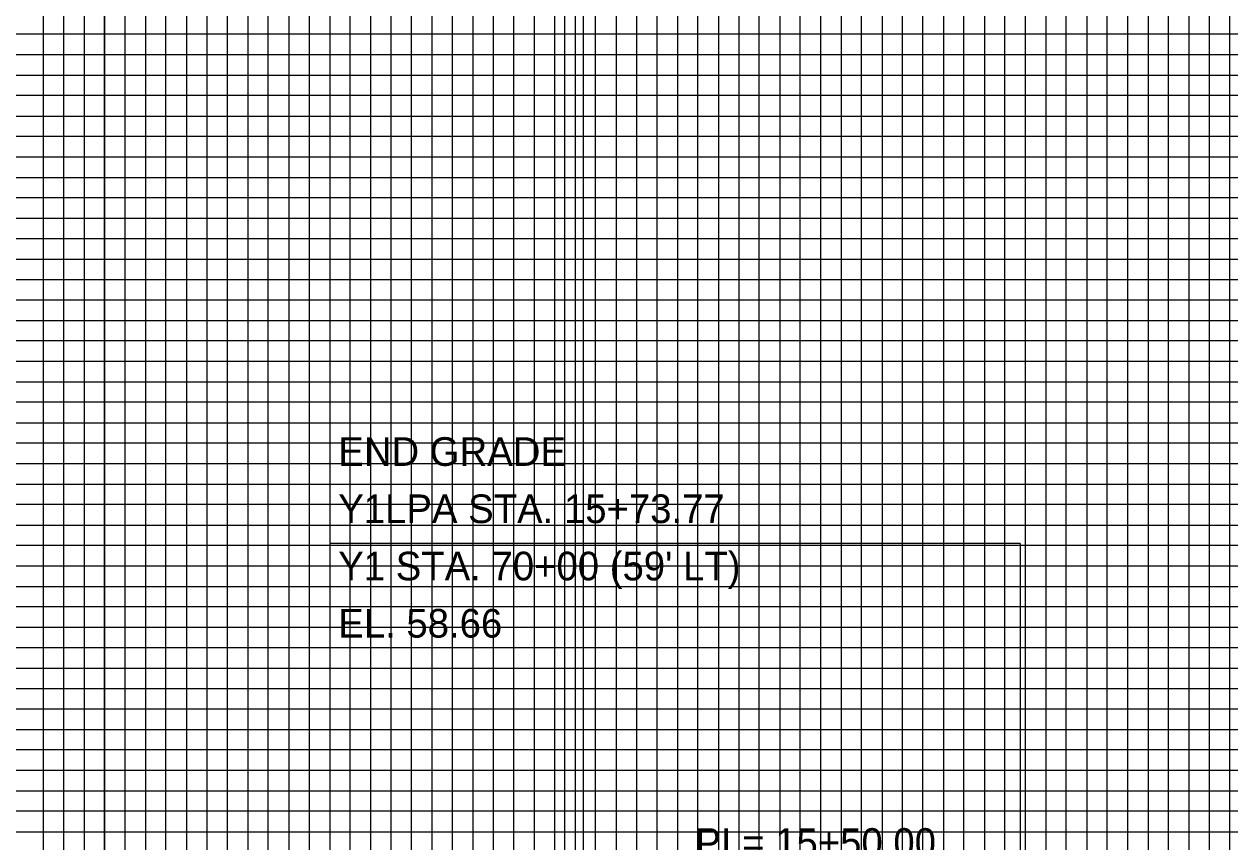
# Model space of a CAD drawing. Extents: x 2345490 to 2445302, y 465165 to 573888.
# Drawn here: x 2412225.7 to 2412520.3, y 518814.9 to 519014.9 of the extents above; entities that cross this region are included whole.
import ezdxf

# ---------------------------------------------------------------- set-up
doc = ezdxf.new("R2010")
doc.units = 0
for name, color, linetype in [('Old_Level_18', 7, 'Continuous'), ('Old_Level_2', 7, 'Continuous'), ('Old_Level_41', 7, 'Continuous'), ('Old_Level_42', 7, 'Continuous'), ('Old_Level_43', 7, 'Continuous'), ('Old_Level_50', 7, 'Continuous'), ('Old_Level_51', 7, 'Continuous')]:
    doc.layers.add(name, color=color, linetype=linetype)

msp = doc.modelspace()

# ---------------------------------------------------------------- linework, layer by layer
at = {"layer": 'Old_Level_18'}
for points in [[(2412345.325, 519507.40475), (2410845.325, 519507.40475), (2410845.325, 518457.40475), (2412345.325, 518457.40475)], [(2413745.325, 519507.40475), (2412245.325, 519507.40475), (2412245.325, 518457.40475), (2413745.325, 518457.40475)]]:
    msp.add_lwpolyline(points, close=True, dxfattribs=at)
at = {"layer": 'Old_Level_2'}
for q in [(2412300.6285, 518887.90475), (2412469.095, 518669.00475)]:
    msp.add_line((2412469.095, 518887.90475), q, dxfattribs=at)
at = {"layer": 'Old_Level_41'}
for points in [[(2412245.325, 519507.40475), (2412295.325, 519507.40475), (2412295.325, 518482.40475), (2412345.325, 518482.40475), (2412345.325, 519507.40475), (2412395.325, 519507.40475), (2412395.325, 518482.40475), (2412445.325, 518482.40475), (2412445.325, 519507.40475), (2412495.325, 519507.40475), (2412495.325, 518482.40475), (2412545.325, 518482.40475), (2412545.325, 519507.40475), (2412595.325, 519507.40475), (2412595.325, 518482.40475), (2412645.325, 518482.40475), (2412645.325, 519507.40475), (2412695.325, 519507.40475), (2412695.325, 518482.40475), (2412745.325, 518482.40475), (2412745.325, 519507.40475), (2412795.325, 519507.40475), (2412795.325, 518482.40475), (2412845.325, 518482.40475)], [(2412320.325, 518482.40475), (2412320.325, 519507.40475), (2412370.325, 519507.40475), (2412370.325, 518482.40475), (2412420.325, 518482.40475), (2412420.325, 519507.40475), (2412470.325, 519507.40475), (2412470.325, 518482.40475), (2412520.325, 518482.40475), (2412520.325, 519507.40475), (2412570.325, 519507.40475), (2412570.325, 518482.40475), (2412620.325, 518482.40475), (2412620.325, 519507.40475), (2412670.325, 519507.40475), (2412670.325, 518482.40475), (2412720.325, 518482.40475), (2412720.325, 519507.40475), (2412770.325, 519507.40475), (2412770.325, 518482.40475), (2412820.325, 518482.40475), (2412820.325, 519507.40475), (2412870.325, 519507.40475)], [(2412270.325, 519369.85475), (2412270.325, 518482.40475)], [(2412345.325, 519007.40475), (2410845.325, 519007.40475), (2410845.325, 518957.40475), (2412345.325, 518957.40475)], [(2413745.325, 519007.40475), (2412245.325, 519007.40475), (2412245.325, 518957.40475), (2413745.325, 518957.40475)], [(2412345.325, 518907.40475), (2410845.325, 518907.40475), (2410845.325, 518857.40475), (2412345.325, 518857.40475)], [(2413745.325, 518907.40475), (2412245.325, 518907.40475), (2412245.325, 518857.40475), (2413745.325, 518857.40475)], [(2412345.325, 518832.40475), (2410845.325, 518832.40475), (2410845.325, 518882.40475), (2412345.325, 518882.40475)], [(2413745.325, 518832.40475), (2412245.325, 518832.40475), (2412245.325, 518882.40475), (2413745.325, 518882.40475)]]:
    msp.add_lwpolyline(points, dxfattribs=at)
at = {"layer": 'Old_Level_42'}
for points in [[(2412195.325, 519369.85475), (2412195.325, 518482.40475), (2412245.325, 518482.40475), (2412245.325, 519369.85475)], [(2412295.325, 519369.85475), (2412295.325, 518482.40475), (2412345.325, 518482.40475)], [(2412345.325, 518932.40475), (2410845.325, 518932.40475), (2410845.325, 518982.40475), (2412345.325, 518982.40475)], [(2413745.325, 518932.40475), (2412245.325, 518932.40475), (2412245.325, 518982.40475), (2413745.325, 518982.40475)]]:
    msp.add_lwpolyline(points, dxfattribs=at)
at = {"layer": 'Old_Level_43'}
for points in [[(2412300.325, 519507.40475), (2412300.325, 518482.40475), (2412305.325, 518482.40475), (2412305.325, 519507.40475)], [(2412310.325, 519507.40475), (2412310.325, 518482.40475), (2412315.325, 518482.40475), (2412315.325, 519507.40475)], [(2412325.325, 519507.40475), (2412325.325, 518482.40475), (2412330.325, 518482.40475), (2412330.325, 519507.40475)], [(2412335.325, 519507.40475), (2412335.325, 518482.40475), (2412340.325, 518482.40475), (2412340.325, 519507.40475)], [(2412350.325, 519507.40475), (2412350.325, 518482.40475), (2412355.325, 518482.40475), (2412355.325, 519507.40475)], [(2412360.325, 519507.40475), (2412360.325, 518482.40475), (2412365.325, 518482.40475), (2412365.325, 519507.40475)], [(2412375.325, 519507.40475), (2412375.325, 518482.40475), (2412380.325, 518482.40475), (2412380.325, 519507.40475)], [(2412385.325, 519507.40475), (2412385.325, 518482.40475), (2412390.325, 518482.40475), (2412390.325, 519507.40475)], [(2412400.325, 519507.40475), (2412400.325, 518482.40475), (2412405.325, 518482.40475), (2412405.325, 519507.40475)], [(2412410.325, 519507.40475), (2412410.325, 518482.40475), (2412415.325, 518482.40475), (2412415.325, 519507.40475)], [(2412425.325, 519507.40475), (2412425.325, 518482.40475), (2412430.325, 518482.40475), (2412430.325, 519507.40475)], [(2412435.325, 519507.40475), (2412435.325, 518482.40475), (2412440.325, 518482.40475), (2412440.325, 519507.40475)], [(2412450.325, 519507.40475), (2412450.325, 518482.40475), (2412455.325, 518482.40475), (2412455.325, 519507.40475)], [(2412460.325, 518482.40475), (2412465.325, 518482.40475), (2412465.325, 519507.40475)], [(2412460.325, 519507.40475), (2412460.325, 518482.40475)], [(2412475.325, 519507.40475), (2412475.325, 518482.40475), (2412480.325, 518482.40475), (2412480.325, 519507.40475)], [(2412485.325, 519507.40475), (2412485.325, 518482.40475), (2412490.325, 518482.40475), (2412490.325, 519507.40475)], [(2412500.325, 519507.40475), (2412500.325, 518482.40475), (2412505.325, 518482.40475), (2412505.325, 519507.40475)], [(2412510.325, 519507.40475), (2412510.325, 518482.40475), (2412515.325, 518482.40475), (2412515.325, 519507.40475)], [(2412230.325, 519369.85475), (2412230.325, 518482.40475)], [(2412230.325, 518482.40475), (2412235.325, 518482.40475), (2412235.325, 519369.85475)], [(2412240.325, 519369.85475), (2412240.325, 518482.40475), (2412250.325, 518482.40475), (2412250.325, 519369.85475)], [(2412255.325, 519369.85475), (2412255.325, 518482.40475), (2412260.325, 518482.40475), (2412260.325, 519369.85475)], [(2412265.325, 519369.85475), (2412265.325, 518482.40475), (2412275.325, 518482.40475), (2412275.325, 519369.85475)], [(2412280.325, 519369.85475), (2412280.325, 518482.40475), (2412285.325, 518482.40475), (2412285.325, 519369.85475)], [(2412290.325, 519369.85475), (2412290.325, 518482.40475), (2412300.325, 518482.40475)], [(2412295.325, 519012.40475), (2410895.325, 519012.40475), (2410895.325, 519002.40475), (2412295.325, 519002.40475)], [(2413695.325, 519012.40475), (2412295.325, 519012.40475), (2412295.325, 519002.40475), (2413695.325, 519002.40475)], [(2412295.325, 518997.40475), (2410895.325, 518997.40475), (2410895.325, 518992.40475), (2412295.325, 518992.40475)], [(2413695.325, 518997.40475), (2412295.325, 518997.40475), (2412295.325, 518992.40475), (2413695.325, 518992.40475)], [(2412295.325, 518987.40475), (2410895.325, 518987.40475)], [(2413695.325, 518987.40475), (2412295.325, 518987.40475)], [(2410895.325, 518977.40475), (2412295.325, 518977.40475)], [(2412295.325, 518977.40475), (2413695.325, 518977.40475)], [(2412295.325, 518972.40475), (2410895.325, 518972.40475), (2410895.325, 518967.40475), (2412295.325, 518967.40475)], [(2413695.325, 518972.40475), (2412295.325, 518972.40475), (2412295.325, 518967.40475), (2413695.325, 518967.40475)], [(2412295.325, 518962.40475), (2410895.325, 518962.40475), (2410895.325, 518952.40475), (2412295.325, 518952.40475)], [(2413695.325, 518962.40475), (2412295.325, 518962.40475), (2412295.325, 518952.40475), (2413695.325, 518952.40475)], [(2412295.325, 518947.40475), (2410895.325, 518947.40475), (2410895.325, 518942.40475), (2412295.325, 518942.40475)], [(2413695.325, 518947.40475), (2412295.325, 518947.40475), (2412295.325, 518942.40475), (2413695.325, 518942.40475)], [(2412295.325, 518937.40475), (2410895.325, 518937.40475), (2410895.325, 518927.40475), (2412295.325, 518927.40475)], [(2413695.325, 518937.40475), (2412295.325, 518937.40475), (2412295.325, 518927.40475), (2413695.325, 518927.40475)], [(2412295.325, 518922.40475), (2410895.325, 518922.40475), (2410895.325, 518917.40475), (2412295.325, 518917.40475)], [(2413695.325, 518922.40475), (2412295.325, 518922.40475), (2412295.325, 518917.40475), (2413695.325, 518917.40475)], [(2412295.325, 518912.40475), (2410895.325, 518912.40475), (2410895.325, 518902.40475), (2412295.325, 518902.40475)], [(2413695.325, 518912.40475), (2412295.325, 518912.40475), (2412295.325, 518902.40475), (2413695.325, 518902.40475)], [(2412295.325, 518897.40475), (2410895.325, 518897.40475), (2410895.325, 518892.40475), (2412295.325, 518892.40475)], [(2413695.325, 518897.40475), (2412295.325, 518897.40475), (2412295.325, 518892.40475), (2413695.325, 518892.40475)], [(2412295.325, 518887.40475), (2410895.325, 518887.40475), (2410895.325, 518877.40475), (2412295.325, 518877.40475)], [(2413695.325, 518887.40475), (2412295.325, 518887.40475), (2412295.325, 518877.40475), (2413695.325, 518877.40475)], [(2412295.325, 518872.40475), (2410895.325, 518872.40475), (2410895.325, 518867.40475), (2412295.325, 518867.40475)], [(2413695.325, 518872.40475), (2412295.325, 518872.40475), (2412295.325, 518867.40475), (2413695.325, 518867.40475)], [(2412295.325, 518862.40475), (2410895.325, 518862.40475), (2410895.325, 518852.40475), (2412295.325, 518852.40475)], [(2413695.325, 518862.40475), (2412295.325, 518862.40475), (2412295.325, 518852.40475), (2413695.325, 518852.40475)], [(2412295.325, 518847.40475), (2410895.325, 518847.40475), (2410895.325, 518842.40475), (2412295.325, 518842.40475)], [(2413695.325, 518847.40475), (2412295.325, 518847.40475), (2412295.325, 518842.40475), (2413695.325, 518842.40475)], [(2412295.325, 518837.40475), (2410895.325, 518837.40475), (2410895.325, 518827.40475), (2412295.325, 518827.40475)], [(2413695.325, 518837.40475), (2412295.325, 518837.40475), (2412295.325, 518827.40475), (2413695.325, 518827.40475)], [(2412295.325, 518822.40475), (2410895.325, 518822.40475), (2410895.325, 518817.40475), (2412295.325, 518817.40475)], [(2413695.325, 518822.40475), (2412295.325, 518822.40475), (2412295.325, 518817.40475), (2413695.325, 518817.40475)]]:
    msp.add_lwpolyline(points, dxfattribs=at)
at = {"layer": 'Old_Level_50'}
msp.add_lwpolyline([(2412357.825, 519509.95475), (2410691.325, 519509.95475), (2410691.325, 518454.85475), (2412357.825, 518454.85475)], close=True, dxfattribs=at)
at = {"layer": 'Old_Level_51'}
msp.add_lwpolyline([(2412362.325, 519532.40475), (2410678.325, 519532.40475), (2410678.325, 518432.40475), (2412362.325, 518432.40475)], close=True, dxfattribs=at)

# ---------------------------------------------------------------- texts
at = {"layer": 'Old_Level_2'}
for s, height, p in [('END GRADE', 7.000001, (2412302.423, 518906.86925)), ('Y1LPA STA. 15+73.77', 7.0000005, (2412302.423, 518892.86925)), ("Y1 STA. 70+00 (59' LT)", 7.0000005, (2412302.423, 518878.86925)), ('EL. 58.66', 7.000001, (2412302.423, 518864.86925)), ('PI = 15+50.00', 7.0000005, (2412389.6875, 518811.26))]:
    msp.add_text(s, height=height, dxfattribs=at).set_placement(p)

doc.saveas('drawing.dxf')
